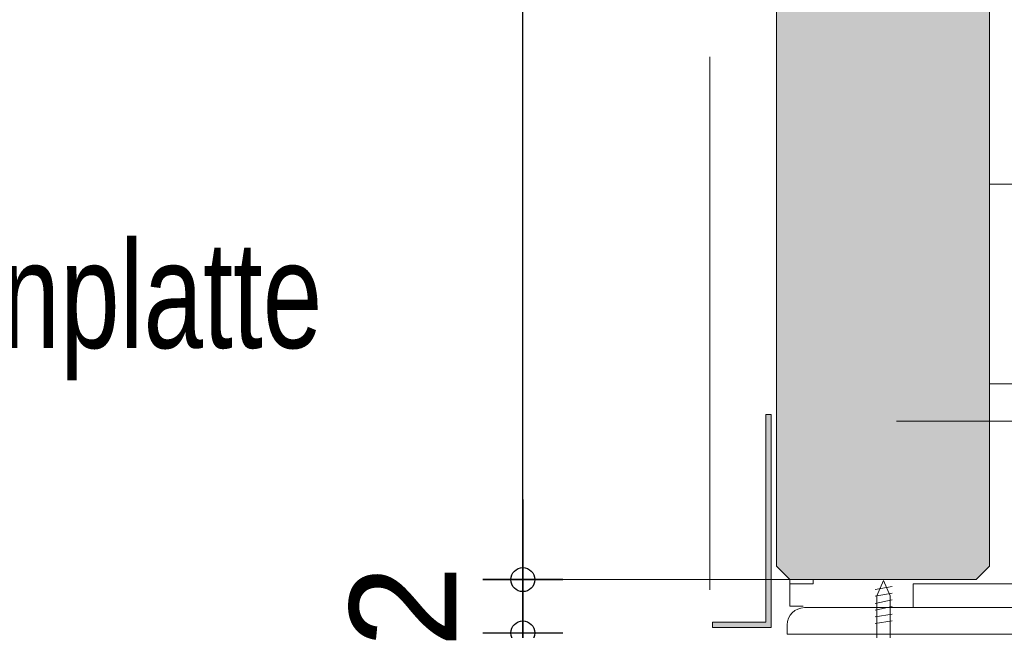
# Model space of a CAD drawing. Header units: metres. Extents: x 1314 to 1415, y -87 to -52.
# Tile 559 of 656: x 1410.415 to 1410.784, y -76.555 to -76.326. Entities that reach past the tile are written whole.
import ezdxf

# ---------------------------------------------------------------- set-up
doc = ezdxf.new("R2010")
doc.units = ezdxf.units.M
doc.header["$PDMODE"] = 65
for name, pattern in [('AUSGEZOGEN', [0]), ('GETRENNT2_S10', [0.045, 0.02, -0.01, 0, -0.005, 0, -0.01]), ('PUNKT2_S9', [0.0015, 0, -0.0015]), ('STRICHLINIE2_S3', [0.275, 0.2, -0.07500000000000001])]:
    doc.linetypes.add(name, pattern=pattern)
doc.layers.add('XR$8$_40732', color=7, linetype='Continuous')
doc.layers.add('XR$8$_42154', color=7, linetype='Continuous')
for name, color, linetype, lineweight in [('XR$8$Fenster', 3, 'AUSGEZOGEN', 18), ('XR$8$Maßlinie 1_50', 7, 'AUSGEZOGEN', 25), ('XR$8$Muster', 4, 'AUSGEZOGEN', 13), ('XR$8$Möblierung', 4, 'AUSGEZOGEN', 13), ('XR$8$SNL_D_BD_FL_250', 7, 'AUSGEZOGEN', 18), ('XR$8$Text 1_100', 3, 'AUSGEZOGEN', 18), ('XR$8$Wand', 1, 'AUSGEZOGEN', 50), ('XR$8$Wand Mauerwerk tr_1', 42, 'AUSGEZOGEN', 18)]:
    doc.layers.add(name, color=color, linetype=linetype, lineweight=lineweight)
doc.styles.add('ARIAL', font='arial.ttf')
doc.dimstyles.new('DIMSTYLE_28', dxfattribs={"dimtxt": 0.04, "dimasz": 0.03, "dimexe": 0, "dimexo": 1e-06, "dimgap": 0.02, "dimtad": 2, "dimdec": 1, "dimlfac": 100, "dimrnd": 0.5, "dimzin": 4, "dimdsep": 46, "dimtxsty": 'ARIAL', "dimblk1": 'ALL_ML_KREIS', "dimblk2": 'ALL_ML_KREIS', "dimsah": 1, "dimcen": 0, "dimse1": 1, "dimse2": 1, "dimclrd": 7, "dimclre": 7, "dimclrt": 7, "dimadec": 0, "dimazin": 0, "dimtfac": 1, "dimtdec": 0, "dimtix": 1, "dimtmove": 2, "dimatfit": 3, "dimfxl": 0, "dimtzin": 0, "dimlwd": 0, "dimlwe": 25, "dimarcsym": 0})
doc.dimstyles.new('DIMSTYLE_29', dxfattribs={"dimtxt": 0.04, "dimasz": 0.03, "dimexe": 0, "dimexo": 1e-06, "dimgap": 0.02, "dimtad": 2, "dimdec": 1, "dimlfac": 100, "dimrnd": 0.5, "dimzin": 4, "dimdsep": 46, "dimtxsty": 'ARIAL', "dimblk1": 'ALL_ML_KREIS', "dimblk2": 'ALL_ML_KREIS', "dimsah": 1, "dimcen": 0, "dimse1": 1, "dimse2": 1, "dimclrd": 7, "dimclre": 7, "dimclrt": 7, "dimadec": 0, "dimazin": 0, "dimtfac": 1, "dimtdec": 0, "dimtix": 1, "dimtmove": 2, "dimatfit": 3, "dimfxl": 0, "dimtvp": 1.2, "dimtzin": 0, "dimlwd": 0, "dimlwe": 25, "dimarcsym": 0})
doc.dimstyles.new('DIMSTYLE_40', dxfattribs={"dimtxt": 0.03, "dimasz": 0.03, "dimexe": 0, "dimexo": 1e-06, "dimgap": 0.015, "dimtad": 2, "dimdec": 0, "dimlfac": 1000, "dimrnd": 5, "dimzin": 12, "dimdsep": 46, "dimtxsty": 'ARIAL', "dimblk1": 'ALL_ML_KREIS', "dimblk2": 'ALL_ML_KREIS', "dimsah": 1, "dimcen": 0, "dimse1": 1, "dimse2": 1, "dimclrd": 7, "dimclre": 7, "dimclrt": 7, "dimadec": 0, "dimazin": 0, "dimtfac": 1, "dimtdec": 0, "dimtix": 1, "dimtmove": 2, "dimatfit": 3, "dimfxl": 0, "dimtzin": 0, "dimlwd": 0, "dimlwe": 25, "dimarcsym": 0})
doc.dimstyles.new('DIMSTYLE_42', dxfattribs={"dimtxt": 0.03, "dimasz": 0.03, "dimexe": 0, "dimexo": 1e-06, "dimgap": 0.015, "dimtad": 2, "dimdec": 0, "dimlfac": 1000, "dimrnd": 5, "dimzin": 12, "dimdsep": 46, "dimtxsty": 'ARIAL', "dimblk1": 'ALL_ML_KREIS', "dimblk2": 'ALL_ML_KREIS', "dimsah": 1, "dimcen": 0, "dimse1": 1, "dimse2": 1, "dimclrd": 7, "dimclre": 7, "dimclrt": 7, "dimadec": 0, "dimazin": 0, "dimtfac": 1, "dimtdec": 0, "dimtix": 1, "dimtmove": 2, "dimatfit": 3, "dimfxl": 0, "dimtzin": 0, "dimlwd": 0, "dimlwe": 25, "dimarcsym": 0})
doc.dimstyles.new('DIMSTYLE_44', dxfattribs={"dimtxt": 0.04, "dimasz": 0.03, "dimexe": 0, "dimexo": 1e-06, "dimgap": 0.02, "dimtad": 2, "dimdec": 0, "dimlfac": 100, "dimrnd": 0.5, "dimzin": 12, "dimdsep": 46, "dimtxsty": 'ARIAL', "dimblk1": 'ALL_ML_KREIS', "dimblk2": 'ALL_ML_KREIS', "dimsah": 1, "dimcen": 0, "dimse1": 1, "dimse2": 1, "dimclrd": 7, "dimclre": 7, "dimclrt": 7, "dimadec": 0, "dimazin": 0, "dimtfac": 1, "dimtdec": 0, "dimtix": 1, "dimtmove": 2, "dimatfit": 3, "dimfxl": 0, "dimtzin": 0, "dimlwd": 0, "dimlwe": 25, "dimarcsym": 0})

# ---------------------------------------------------------------- blocks, each defined once
blk = doc.blocks.new('COMPLEXOBJECT_29')
at = {"layer": 'XR$8$_40732', "color": 3, "linetype": 'AUSGEZOGEN', "lineweight": 13, "transparency": 33554687}
for p, q in [((1410.819254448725, -76.43636920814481), (1410.822754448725, -76.43636920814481)), ((1410.822754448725, -76.43636920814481), (1410.822754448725, -76.55636920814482)), ((1410.812754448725, -76.5333692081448), (1410.812754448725, -76.44286920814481)), ((1410.709254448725, -76.54636920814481), (1410.799754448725, -76.54636920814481)), ((1410.702754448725, -76.55636920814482), (1410.702754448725, -76.55286920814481)), ((1410.822754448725, -76.55636920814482), (1410.702754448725, -76.55636920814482)), ((1410.753254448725, -76.55636665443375), (1410.733754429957, -76.55636665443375))]:
    blk.add_line(p, q, dxfattribs=at)
for centre, radius, start, end in [((1410.819254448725, -76.44286920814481), 0.006500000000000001, 90, 180), ((1410.799754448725, -76.5333692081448), 0.013, 270, 0), ((1410.709254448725, -76.55286920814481), 0.006500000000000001, 90, 180)]:
    blk.add_arc(centre, radius, start, end, dxfattribs=at)
blk = doc.blocks.new('ALL_ML_KREIS')
at = {"color": 0, "linetype": 'ByBlock', "lineweight": -2}
for p, q in [((0, -0.5), (0, 0.5)), ((-1, 0), (0.5, 0))]:
    blk.add_line(p, q, dxfattribs=at)
blk.add_circle((0, 0), 0.15, dxfattribs=at)
blk = doc.blocks.new('*D340')
at = {"layer": 'DEFPOINTS', "color": 7, "linetype": 'AUSGEZOGEN', "lineweight": 25, "transparency": 33554687}
for p in [(1409.465266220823, -75.90971841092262), (1410.673766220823, -75.9097184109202), (1409.465266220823, -77.06804428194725)]:
    blk.add_point(p, dxfattribs=at)
at = {"layer": 'XR$8$Maßlinie 1_50', "color": 7, "linetype": 'AUSGEZOGEN', "lineweight": -2, "transparency": 33554687}
blk.add_line((1409.465266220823, -77.06804428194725), (1410.673766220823, -77.06804428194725), dxfattribs=at)
at = {"layer": 'XR$8$Maßlinie 1_50', "color": 7, "linetype": 'AUSGEZOGEN', "lineweight": 25, "transparency": 33554687, "xscale": 0.03, "yscale": 0.03, "zscale": 0.03, "rotation": 180}
blk.add_blockref('ALL_ML_KREIS', (1409.465266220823, -77.06804428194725), dxfattribs=at)
at = {"layer": 'XR$8$Maßlinie 1_50', "color": 7, "linetype": 'AUSGEZOGEN', "lineweight": 25, "transparency": 33554687, "xscale": 0.03, "yscale": 0.03, "zscale": 0.03}
blk.add_blockref('ALL_ML_KREIS', (1410.673766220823, -77.06804428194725), dxfattribs=at)
blk = doc.blocks.new('*D342')
at = {"layer": 'DEFPOINTS', "color": 7, "linetype": 'AUSGEZOGEN', "lineweight": 25, "transparency": 33554687}
for p in [(1410.823766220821, -76.32936604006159), (1409.315268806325, -76.52342328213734), (1409.315268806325, -77.19121967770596)]:
    blk.add_point(p, dxfattribs=at)
at = {"layer": 'XR$8$Maßlinie 1_50', "color": 7, "linetype": 'AUSGEZOGEN', "lineweight": -2, "transparency": 33554687}
blk.add_line((1409.315268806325, -77.19121967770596), (1410.823766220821, -77.19121967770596), dxfattribs=at)
at = {"layer": 'XR$8$Maßlinie 1_50', "color": 7, "linetype": 'AUSGEZOGEN', "lineweight": 25, "transparency": 33554687, "xscale": 0.03, "yscale": 0.03, "zscale": 0.03, "rotation": 180}
blk.add_blockref('ALL_ML_KREIS', (1409.315268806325, -77.19121967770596), dxfattribs=at)
at = {"layer": 'XR$8$Maßlinie 1_50', "color": 7, "linetype": 'AUSGEZOGEN', "lineweight": 25, "transparency": 33554687, "xscale": 0.03, "yscale": 0.03, "zscale": 0.03}
blk.add_blockref('ALL_ML_KREIS', (1410.823766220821, -77.19121967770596), dxfattribs=at)
blk = doc.blocks.new('*D344')
at = {"layer": 'DEFPOINTS', "color": 7, "linetype": 'AUSGEZOGEN', "lineweight": 25, "transparency": 33554687}
for p in [(1410.67376622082, -76.52685249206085), (1410.823766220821, -76.55636920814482), (1410.67376622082, -77.06804428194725)]:
    blk.add_point(p, dxfattribs=at)
at = {"layer": 'XR$8$Maßlinie 1_50', "color": 7, "linetype": 'AUSGEZOGEN', "lineweight": -2, "transparency": 33554687}
blk.add_line((1410.67376622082, -77.06804428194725), (1410.823766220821, -77.06804428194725), dxfattribs=at)
at = {"layer": 'XR$8$Maßlinie 1_50', "color": 7, "linetype": 'AUSGEZOGEN', "lineweight": 25, "transparency": 33554687, "xscale": 0.03, "yscale": 0.03, "zscale": 0.03, "rotation": 180}
blk.add_blockref('ALL_ML_KREIS', (1410.67376622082, -77.06804428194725), dxfattribs=at)
at = {"layer": 'XR$8$Maßlinie 1_50', "color": 7, "linetype": 'AUSGEZOGEN', "lineweight": 25, "transparency": 33554687, "xscale": 0.03, "yscale": 0.03, "zscale": 0.03}
blk.add_blockref('ALL_ML_KREIS', (1410.823766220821, -77.06804428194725), dxfattribs=at)
at = {"layer": 'XR$8$Maßlinie 1_50', "color": 7, "linetype": 'AUSGEZOGEN', "lineweight": 25, "transparency": 33554687, "insert": (1410.746807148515, -77.03736215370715), "char_height": 0.04, "width": 0.08, "attachment_point": 5, "style": 'ARIAL'}
blk.add_mtext('\\A1;{15}', dxfattribs=at)
blk = doc.blocks.new('*D363')
at = {"layer": 'DEFPOINTS', "color": 7, "linetype": 'AUSGEZOGEN', "lineweight": 25, "transparency": 33554687}
for p in [(1410.760274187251, -76.53586281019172), (1410.603587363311, -76.55586281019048), (1410.767920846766, -76.55586281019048)]:
    blk.add_point(p, dxfattribs=at)
at = {"layer": 'XR$8$Maßlinie 1_50', "color": 7, "linetype": 'AUSGEZOGEN', "lineweight": -2, "transparency": 33554687}
blk.add_line((1410.603587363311, -76.55586281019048), (1410.603587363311, -76.53586281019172), dxfattribs=at)
at = {"layer": 'XR$8$Maßlinie 1_50', "color": 7, "linetype": 'AUSGEZOGEN', "lineweight": 25, "transparency": 33554687, "xscale": 0.03, "yscale": 0.03, "zscale": 0.03}
for p, rotation in [((1410.603587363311, -76.53586281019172), 90), ((1410.603587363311, -76.55586281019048), 270)]:
    blk.add_blockref('ALL_ML_KREIS', p, dxfattribs=dict(at, rotation=rotation))
at = {"layer": 'XR$8$Maßlinie 1_50', "color": 7, "linetype": 'AUSGEZOGEN', "lineweight": 25, "transparency": 33554687, "insert": (1410.55858736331, -76.54592829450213), "char_height": 0.04, "width": 0.12, "attachment_point": 5, "rotation": 90, "style": 'ARIAL'}
blk.add_mtext('\\A1;{\\A1;{2\\H0.026400;\\S^ ;}}', dxfattribs=at)
blk = doc.blocks.new('*D364')
at = {"layer": 'DEFPOINTS', "color": 7, "linetype": 'AUSGEZOGEN', "lineweight": 25, "transparency": 33554687}
for p in [(1410.755425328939, -76.00636920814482), (1410.603587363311, -76.53586281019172), (1410.760274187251, -76.53586281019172)]:
    blk.add_point(p, dxfattribs=at)
at = {"layer": 'XR$8$Maßlinie 1_50', "color": 7, "linetype": 'AUSGEZOGEN', "lineweight": -2, "transparency": 33554687}
blk.add_line((1410.603587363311, -76.53586281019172), (1410.603587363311, -76.00636920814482), dxfattribs=at)
at = {"layer": 'XR$8$Maßlinie 1_50', "color": 7, "linetype": 'AUSGEZOGEN', "lineweight": 25, "transparency": 33554687, "xscale": 0.03, "yscale": 0.03, "zscale": 0.03}
for p, rotation in [((1410.603587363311, -76.00636920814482), 90), ((1410.603587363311, -76.53586281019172), 270)]:
    blk.add_blockref('ALL_ML_KREIS', p, dxfattribs=dict(at, rotation=rotation))
at = {"layer": 'XR$8$Maßlinie 1_50', "color": 7, "linetype": 'AUSGEZOGEN', "lineweight": 25, "transparency": 33554687, "insert": (1410.57287794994, -76.27292501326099), "char_height": 0.04, "width": 0.16, "attachment_point": 5, "rotation": 90, "style": 'ARIAL'}
blk.add_mtext('\\A1;{\\A1;{53\\H0.026400;\\S^ ;}}', dxfattribs=at)

msp = doc.modelspace()

# ---------------------------------------------------------------- hatches: boundary and pattern name
at = {"layer": 'XR$8$Fenster', "linetype": 'AUSGEZOGEN', "lineweight": 13, "transparency": 33554687}
msp.add_hatch(color=253, dxfattribs=at).paths.add_polyline_path([(1410.696766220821, -76.55386025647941), (1410.674766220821, -76.55386025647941), (1410.674766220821, -76.55186025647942), (1410.694766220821, -76.55186025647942), (1410.694766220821, -76.47386025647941), (1410.696766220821, -76.47386025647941)], flags=16)
at = {"layer": 'XR$8$Muster', "linetype": 'AUSGEZOGEN', "lineweight": 13, "transparency": 33554687}
h = msp.add_hatch(dxfattribs=at)
h.set_pattern_fill('MUSTER', color=4, scale=0.0375, angle=90.00000000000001, style=0, pattern_type=2)
h.set_pattern_definition([(90.00000000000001, (-0.07500000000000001, 0.07499999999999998), (-0.03750000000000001, 0.03749999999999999), [0.0375, -0.0375]), (180, (-0.07500000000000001, 0.07499999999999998), (-0.03750000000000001, -0.03749999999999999), [0.0375, -0.0375])])
h.paths.add_polyline_path([(1410.778766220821, -76.08636920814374), (1410.778766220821, -76.5308628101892), (1410.773766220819, -76.53586281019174), (1410.703766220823, -76.53586281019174), (1410.703766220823, -76.54586281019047), (1410.741402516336, -76.54586281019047), (1410.741402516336, -76.5461001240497), (1410.740192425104, -76.54636920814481), (1410.799754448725, -76.54636920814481), (1410.801028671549, -76.54630660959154), (1410.802290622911, -76.54611941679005), (1410.803315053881, -76.54586281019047), (1410.803347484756, -76.54586281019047), (1410.803348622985, -76.5458544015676), (1410.803528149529, -76.54580943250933), (1410.804729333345, -76.54537964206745), (1410.805882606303, -76.54483418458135), (1410.806976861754, -76.54417831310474), (1410.808001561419, -76.54341834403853), (1410.80894683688, -76.54256159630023), (1410.809803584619, -76.54161632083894), (1410.810563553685, -76.54059162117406), (1410.811219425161, -76.53949736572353), (1410.811764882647, -76.53834409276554), (1410.812194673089, -76.53714290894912), (1410.81250465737, -76.53590538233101), (1410.812691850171, -76.5346434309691), (1410.812754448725, -76.5333692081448), (1410.812754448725, -76.44286920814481), (1410.812879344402, -76.4416011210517), (1410.813249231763, -76.44038176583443), (1410.813849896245, -76.43925800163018), (1410.814658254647, -76.4382730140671), (1410.81564324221, -76.43746465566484), (1410.816767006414, -76.43686399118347), (1410.817986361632, -76.43649410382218), (1410.819254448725, -76.43636920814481), (1410.823766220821, -76.43636920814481), (1410.823766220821, -76.15636920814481), (1411.60876622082, -76.15636920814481), (1411.608766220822, -76.08636920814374)], flags=0)
at = {"layer": 'XR$8$Möblierung', "linetype": 'AUSGEZOGEN', "lineweight": 13, "transparency": 33554687}
msp.add_hatch(color=253, dxfattribs=at).paths.add_polyline_path([(1411.663766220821, -76.00636920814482), (1410.703766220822, -76.00636920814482), (1410.699777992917, -76.01035743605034), (1410.699777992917, -76.01675281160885), (1410.698766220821, -76.15636920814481), (1410.698766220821, -76.5308628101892), (1410.703766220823, -76.53586281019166), (1410.773766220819, -76.53586281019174), (1410.778766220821, -76.5308628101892), (1410.778766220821, -76.08636920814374), (1411.608766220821, -76.08636920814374), (1411.608766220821, -76.15636920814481), (1411.663766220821, -76.15636920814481), (1411.668766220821, -76.15136920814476), (1411.668766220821, -76.01136920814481)])

# ---------------------------------------------------------------- linework, layer by layer
at = {"color": 7, "linetype": 'AUSGEZOGEN', "lineweight": 13, "transparency": 33554687}
for p, q in [((1410.742151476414, -76.5384613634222), (1410.73574909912, -76.53952395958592)), ((1410.742151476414, -76.54094763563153), (1410.73574909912, -76.5420167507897)), ((1410.742151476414, -76.54344042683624), (1410.73574909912, -76.54486410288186)), ((1410.742151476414, -76.54593358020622), (1410.73574909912, -76.54735725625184)), ((1410.742151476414, -76.54878057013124), (1410.73574909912, -76.54985004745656)), ((1410.742151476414, -76.55127372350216), (1410.73574909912, -76.55234320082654))]:
    msp.add_line(p, q, dxfattribs=at)
msp.add_lwpolyline([(1410.741402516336, -76.55786025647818), (1410.741402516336, -76.54191315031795), (1410.738950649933, -76.5362184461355), (1410.736429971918, -76.54191315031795), (1410.736429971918, -76.55786025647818)], dxfattribs=at)
at = {"layer": 'XR$8$_42154', "color": 7, "linetype": 'STRICHLINIE2_S3', "lineweight": 13, "transparency": 33554687}
msp.add_line((1410.673766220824, -75.7397184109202), (1410.673766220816, -77.10401481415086), dxfattribs=at)
at = {"layer": 'XR$8$SNL_D_BD_FL_250', "color": 7, "linetype": 'AUSGEZOGEN', "lineweight": 13, "transparency": 33554687}
for p, q in [((1410.694766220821, -76.47386025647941), (1410.694766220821, -76.55186025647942)), ((1410.694766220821, -76.47386025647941), (1410.696766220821, -76.47386025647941)), ((1410.696766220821, -76.47386025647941), (1410.696766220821, -76.55386025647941)), ((1410.674766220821, -76.55186025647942), (1410.694766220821, -76.55186025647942)), ((1410.674766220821, -76.55186025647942), (1410.674766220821, -76.55386025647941)), ((1410.674766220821, -76.55386025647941), (1410.696766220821, -76.55386025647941))]:
    msp.add_line(p, q, dxfattribs=at)
at = {"layer": 'XR$8$Wand', "color": 4, "linetype": 'AUSGEZOGEN', "lineweight": 13, "transparency": 33554687}
for p, q in [((1410.703766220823, -76.53586281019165), (1410.703766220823, -76.54586281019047)), ((1410.703766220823, -76.54586281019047), (1410.708766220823, -76.54586281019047))]:
    msp.add_line(p, q, dxfattribs=at)
at = {"layer": 'XR$8$Wand Mauerwerk tr_1', "color": 7, "linetype": 'AUSGEZOGEN', "lineweight": 18, "transparency": 33554687}
for p, q in [((1410.698766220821, -76.5308628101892), (1410.698766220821, -76.01136920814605)), ((1410.778766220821, -76.5308628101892), (1410.778766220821, -76.08636920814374)), ((1410.703766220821, -76.53586281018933), (1410.698766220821, -76.5308628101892)), ((1410.773766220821, -76.53586281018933), (1410.778766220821, -76.5308628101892)), ((1410.703766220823, -76.53586281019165), (1410.773766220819, -76.53586281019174))]:
    msp.add_line(p, q, dxfattribs=at)
at = {"layer": 'XR$8$Wand Mauerwerk tr_1', "color": 7, "linetype": 'GETRENNT2_S10', "lineweight": 13, "transparency": 33554687}
msp.add_line((1410.743766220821, -76.47636920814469), (1411.118580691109, -76.47636920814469), dxfattribs=at)
at = {"layer": 'XR$8$Wand Mauerwerk tr_1', "color": 52, "linetype": 'PUNKT2_S9', "lineweight": 13, "transparency": 33554687}
msp.add_line((1410.716412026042, -76.53586281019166), (1410.585412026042, -76.53586281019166), dxfattribs=at)

# ---------------------------------------------------------------- block references
at = {"layer": 'XR$8$_40732', "color": 3, "linetype": 'AUSGEZOGEN', "lineweight": 13, "transparency": 33554687}
msp.add_blockref('COMPLEXOBJECT_29', (0, 0), dxfattribs=at)

# ---------------------------------------------------------------- texts
at = {"layer": 'XR$8$Text 1_100', "color": 3, "linetype": 'AUSGEZOGEN', "lineweight": 18, "transparency": 33554687, "insert": (1410.246535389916, -76.46105049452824), "char_height": 0.04, "width": 0.2952998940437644, "attachment_point": 7, "style": 'ARIAL'}
msp.add_mtext('\\W0.72;VK-Bodenplatte', dxfattribs=at)

# ---------------------------------------------------------------- dimensions: what is measured, and where the dimension line sits
at = {"layer": 'XR$8$Maßlinie 1_50', "color": 7, "linetype": 'AUSGEZOGEN', "lineweight": 25, "transparency": 33554687}
for base, p1, p2, dimstyle, picture, middle in [((1410.673766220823, -77.06804428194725), (1409.465266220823, -75.90971941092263), (1410.673766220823, -75.90971941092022), 'DIMSTYLE_40', '*D340', (1410.069516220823, -77.05304428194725)), ((1410.823766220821, -77.19121967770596), (1409.315268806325, -76.52342428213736), (1410.823766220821, -76.3293670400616), 'DIMSTYLE_42', '*D342', (1410.069517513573, -77.17621967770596)), ((1410.823766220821, -77.06804428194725), (1410.67376622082, -76.52685349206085), (1410.823766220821, -76.55637020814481), 'DIMSTYLE_44', '*D344', (1410.746807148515, -77.03736215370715))]:
    dim = msp.add_linear_dim(base=base, p1=p1, p2=p2, dimstyle=dimstyle, override={"dimpost": '<>', "dimclrd": 7, "dimclre": 7, "dimclrt": 7, "dimlwd": 0, "dimlwe": 25}, dxfattribs=at)
    dim.commit()
    dim.dimension.update_dxf_attribs({"geometry": picture, "text_midpoint": middle, "dimtype": 160})
for base, p1, p2, dimstyle, picture, middle in [((1410.603587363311, -76.00636920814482), (1410.760273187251, -76.53586281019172), (1410.755424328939, -76.00636920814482), 'DIMSTYLE_28', '*D364', (1410.57287794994, -76.27292501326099)), ((1410.603587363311, -76.53586281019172), (1410.767919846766, -76.55586281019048), (1410.760273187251, -76.53586281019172), 'DIMSTYLE_29', '*D363', (1410.55858736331, -76.54592829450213))]:
    dim = msp.add_linear_dim(base=base, p1=p1, p2=p2, angle=90, dimstyle=dimstyle, override={"dimpost": '<>', "dimclrd": 7, "dimclre": 7, "dimclrt": 7, "dimlwd": 0, "dimlwe": 25}, dxfattribs=at)
    dim.commit()
    dim.dimension.update_dxf_attribs({"geometry": picture, "text_midpoint": middle, "dimtype": 160})

doc.saveas('drawing.dxf')
